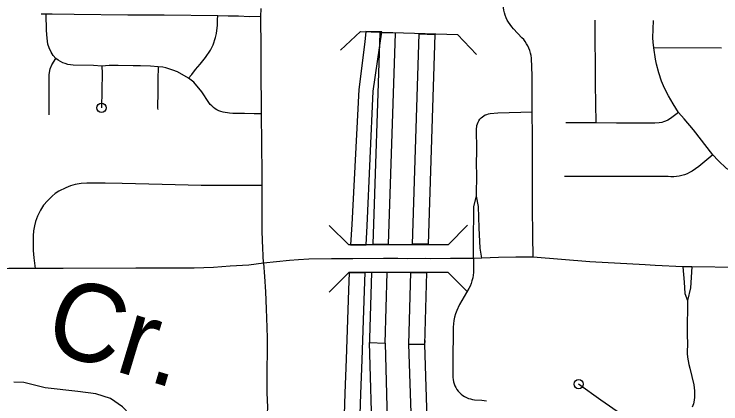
# Model space of a CAD drawing. Extents: x -19 to 366, y -4 to 359.
# Drawn here: x 148.008 to 148.735, y 191.556 to 191.956 of the extents above; entities that cross this region are included whole.
import ezdxf

# ---------------------------------------------------------------- set-up
doc = ezdxf.new("R2010")
doc.units = 0
for name, color, linetype in [('R_Exist Surface Annot', 7, 'Continuous'), ('R_Striping', 7, 'Continuous'), ('R_Temp Easement', 7, 'Continuous'), ('R_Water', 7, 'Continuous'), ('Sheet Fence', 7, 'Continuous')]:
    doc.layers.add(name, color=color, linetype=linetype)

msp = doc.modelspace()

# ---------------------------------------------------------------- linework, layer by layer
at = {"layer": 'R_Exist Surface Annot'}
for points in [[(148.36937, 191.93862), (148.36842, 191.92812), (148.36236, 191.87892), (148.355, 191.74007), (148.35373, 191.71898), (148.36968, 191.71906)], [(148.36968, 191.71906), (148.37086, 191.73872), (148.37717, 191.87716), (148.38589, 191.9381), (148.36937, 191.93862)], [(148.39986, 191.93674), (148.38377, 191.9372), (148.37671, 191.71979)], [(148.37671, 191.71979), (148.39282, 191.71999), (148.39986, 191.93674)], [(148.41745, 191.71979), (148.42447, 191.93606), (148.44057, 191.93562)], [(148.44057, 191.93562), (148.43356, 191.71991), (148.41745, 191.71979)], [(148.34905, 191.52182), (148.34743, 191.54425), (148.34816, 191.5665), (148.34944, 191.6015), (148.35197, 191.67247), (148.35267, 191.69057), (148.36859, 191.69065)], [(148.36859, 191.69065), (148.36787, 191.67188), (148.36534, 191.60092), (148.36406, 191.56595), (148.36336, 191.54456), (148.36491, 191.52296)], [(148.37329, 191.61855), (148.38924, 191.61798), (148.39145, 191.69068)], [(148.39145, 191.69068), (148.37534, 191.69065), (148.3733, 191.62271)], [(148.42993, 191.61654), (148.41384, 191.61711), (148.41573, 191.69077), (148.43183, 191.69057)], [(148.43183, 191.69057), (148.42993, 191.61654)], [(148.3733, 191.62271), (148.37329, 191.61855)], [(148.37329, 191.61855), (148.38924, 191.61798), (148.39214, 191.513), (148.3951, 191.45275)], [(148.39606, 191.4382), (148.38023, 191.46937), (148.37806, 191.47535), (148.37623, 191.51249), (148.37329, 191.61855)], [(148.43946, 191.38579), (148.43406, 191.39036), (148.42231, 191.40244), (148.41876, 191.45182), (148.41809, 191.48566), (148.41384, 191.61711)], [(148.41384, 191.61711), (148.42993, 191.61654), (148.434, 191.48584), (148.43466, 191.45255), (148.43946, 191.38579)], [(148.43008, 191.62069), (148.43008, 191.6186)]]:
    msp.add_lwpolyline(points, dxfattribs=at)
at = {"layer": 'R_Striping'}
for points in [[(148.54085, 191.85587), (148.54071, 191.89298), (148.54002, 191.91126), (148.53964, 191.91386), (148.53909, 191.91642), (148.53833, 191.91893), (148.5374, 191.92138), (148.53629, 191.92376), (148.53501, 191.92604), (148.53357, 191.92823), (148.53195, 191.9303), (148.53021, 191.93225), (148.52141, 191.94135), (148.51971, 191.94335), (148.51628, 191.94813), (148.51496, 191.95043), (148.51382, 191.95282), (148.51287, 191.95529), (148.51208, 191.95783), (148.51151, 191.96042), (148.51114, 191.96304), (148.51097, 191.96569), (148.51073, 191.97356)], [(148.26158, 191.9539), (148.26187, 191.96227)], [(148.04059, 191.95634), (148.03537, 191.95648)], [(148.21724, 191.95476), (148.16183, 191.95532), (148.12445, 191.9554), (148.06946, 191.95622), (148.04664, 191.95646), (148.04059, 191.95634)], [(148.05052, 191.91072), (148.04777, 191.91401), (148.04559, 191.91727), (148.04363, 191.92183), (148.04219, 191.92569), (148.0417, 191.92868), (148.0414, 191.9316), (148.04097, 191.93954), (148.04059, 191.95634)], [(148.18695, 191.89062), (148.19032, 191.89445), (148.19416, 191.89965), (148.19902, 191.90515), (148.20434, 191.91185), (148.20954, 191.91939), (148.21224, 191.92476), (148.2149, 191.93258), (148.21577, 191.93672), (148.21685, 191.94503), (148.21697, 191.95111), (148.21724, 191.95476)], [(148.26158, 191.9539), (148.24974, 191.95371), (148.23843, 191.95426), (148.22789, 191.95429), (148.21724, 191.95476)], [(148.26209, 191.85388), (148.26223, 191.86649), (148.26183, 191.88941), (148.26183, 191.92084), (148.26158, 191.9539)], [(148.60644, 191.84458), (148.60593, 191.88454), (148.60567, 191.95025)], [(148.66609, 191.9217), (148.66527, 191.92759), (148.66495, 191.93193), (148.66541, 191.94997)], [(148.69145, 191.8552), (148.68571, 191.86423), (148.68095, 191.87239), (148.67694, 191.88031), (148.67388, 191.88759), (148.67092, 191.89623), (148.6686, 191.905), (148.66759, 191.91013), (148.66609, 191.9217)], [(148.73567, 191.9216), (148.66609, 191.9217)], [(148.04358, 191.85302), (148.04346, 191.89425), (148.04449, 191.9003), (148.04626, 191.90428), (148.05052, 191.91072)], [(148.09793, 191.90298), (148.08936, 191.90364), (148.06813, 191.90394), (148.0654, 191.90424), (148.06273, 191.90477), (148.06011, 191.90553), (148.05754, 191.90652), (148.05509, 191.90771), (148.05273, 191.90912), (148.05052, 191.91072)], [(148.09793, 191.90298), (148.09801, 191.89567), (148.09739, 191.8601)], [(148.15582, 191.90215), (148.148, 191.90312), (148.13764, 191.90341), (148.12992, 191.90329), (148.11466, 191.90357), (148.10531, 191.90355), (148.09793, 191.90298)], [(148.15582, 191.90215), (148.15552, 191.8892), (148.15544, 191.876), (148.15505, 191.86122), (148.15517, 191.85973), (148.15552, 191.85842)], [(148.18695, 191.89062), (148.17558, 191.89696), (148.17098, 191.8989), (148.16359, 191.9013), (148.16044, 191.90192), (148.15582, 191.90215)], [(148.26209, 191.85388), (148.25446, 191.85389), (148.24471, 191.85433), (148.23245, 191.85431), (148.22908, 191.85444), (148.22249, 191.85552), (148.22033, 191.85615), (148.21825, 191.85697), (148.21625, 191.85797), (148.21435, 191.85915), (148.21258, 191.86051), (148.21092, 191.86201), (148.20941, 191.86366), (148.20805, 191.86545), (148.20073, 191.87665), (148.19229, 191.88645), (148.18695, 191.89062)], [(148.48353, 191.76925), (148.48359, 191.79259), (148.48334, 191.8008), (148.48364, 191.81773), (148.48324, 191.8373), (148.48388, 191.84199), (148.48438, 191.84369), (148.48504, 191.84533), (148.48592, 191.84688), (148.48694, 191.84833), (148.48811, 191.84965), (148.48945, 191.85083), (148.49088, 191.85186), (148.49244, 191.85272), (148.49408, 191.8534), (148.49577, 191.85389), (148.49752, 191.85419), (148.50547, 191.8551), (148.54085, 191.85587)], [(148.54171, 191.70634), (148.54127, 191.72871), (148.54107, 191.75763), (148.54087, 191.79212), (148.54102, 191.83065), (148.54085, 191.85587)], [(148.69145, 191.8552), (148.68309, 191.84911), (148.68016, 191.84733), (148.67784, 191.84624), (148.67604, 191.8456), (148.67409, 191.84511), (148.67145, 191.84468), (148.66684, 191.84435), (148.6596, 191.84425), (148.64389, 191.84428), (148.62757, 191.84431), (148.60644, 191.84458)], [(148.7266, 191.81184), (148.70674, 191.83738), (148.69714, 191.8489), (148.69145, 191.8552)], [(148.26266, 191.78008), (148.26277, 191.79226), (148.26209, 191.85388)], [(148.60644, 191.84458), (148.57546, 191.8446)], [(148.7266, 191.81184), (148.71218, 191.79987), (148.70532, 191.79479), (148.7028, 191.79346), (148.7002, 191.7923), (148.69753, 191.79132), (148.69481, 191.79052), (148.69203, 191.78991), (148.68923, 191.78948), (148.68639, 191.78924), (148.68355, 191.78919), (148.68071, 191.78933), (148.6422, 191.7893), (148.6269, 191.78929), (148.58447, 191.78954), (148.57413, 191.78948)], [(148.80136, 191.80883), (148.7898, 191.80166), (148.77977, 191.79596), (148.77732, 191.79478), (148.77479, 191.79377), (148.77218, 191.79294), (148.76953, 191.7923), (148.76684, 191.79185), (148.76412, 191.7916), (148.7614, 191.79153), (148.75867, 191.79166), (148.75597, 191.79198), (148.7533, 191.79249), (148.75065, 191.79319), (148.74806, 191.79408), (148.74557, 191.79515), (148.74314, 191.79639), (148.7408, 191.7978), (148.73226, 191.80605), (148.7266, 191.81184)], [(148.26266, 191.78008), (148.19985, 191.78029), (148.15981, 191.78137), (148.11865, 191.78213), (148.10118, 191.78264), (148.09151, 191.78273), (148.08245, 191.78261), (148.07633, 191.78219), (148.07041, 191.78128), (148.0655, 191.77996), (148.06068, 191.77791), (148.05347, 191.7742), (148.04975, 191.77184), (148.04675, 191.76932), (148.04176, 191.76439), (148.03789, 191.75979), (148.03468, 191.75484), (148.03324, 191.75214), (148.03158, 191.74853), (148.0296, 191.74332), (148.02841, 191.73884), (148.02755, 191.73348), (148.02716, 191.72829), (148.02699, 191.71889), (148.02711, 191.71331), (148.02779, 191.70584), (148.02902, 191.69485)], [(148.26427, 191.70018), (148.26314, 191.7236), (148.26285, 191.73341), (148.26266, 191.78008)], [(148.48033, 191.70521), (148.48016, 191.72025), (148.48049, 191.75842), (148.48353, 191.76925)], [(148.48873, 191.70541), (148.48709, 191.71578), (148.48625, 191.73681), (148.48555, 191.75853), (148.48353, 191.76925)], [(148.3878, 191.70495), (148.35612, 191.70479), (148.33421, 191.70488), (148.31095, 191.70426), (148.30007, 191.70372), (148.29104, 191.70306), (148.26427, 191.70018)], [(148.39637, 191.70505), (148.3878, 191.70495)], [(148.41267, 191.70488), (148.40251, 191.70499), (148.39637, 191.70505)], [(148.48033, 191.70521), (148.45677, 191.70493), (148.436, 191.70492), (148.43081, 191.70506), (148.41267, 191.70488)], [(148.48033, 191.70521), (148.48039, 191.69366), (148.48029, 191.69077), (148.47997, 191.68789), (148.47946, 191.68504), (148.47876, 191.68223), (148.4779, 191.67947), (148.47682, 191.67678), (148.4756, 191.67417), (148.466, 191.65785), (148.46443, 191.65479), (148.46403, 191.65388), (148.46301, 191.65151), (148.46185, 191.64821), (148.46091, 191.64484), (148.46019, 191.64141), (148.45972, 191.63794), (148.45947, 191.63445), (148.45919, 191.59703), (148.45916, 191.59335), (148.45908, 191.58264), (148.45931, 191.58048), (148.45973, 191.57835), (148.46034, 191.57626), (148.46111, 191.57423), (148.46209, 191.57229), (148.46324, 191.57043), (148.46452, 191.56869), (148.46596, 191.56707), (148.46755, 191.56558), (148.46927, 191.56425), (148.47111, 191.56307), (148.47303, 191.56206), (148.47502, 191.56122), (148.4771, 191.56057), (148.47922, 191.56011), (148.48139, 191.55983), (148.48905, 191.55939), (148.4936, 191.55853)], [(148.48873, 191.70541), (148.48033, 191.70521)], [(148.54171, 191.70634), (148.52389, 191.70656), (148.50614, 191.7061), (148.48873, 191.70541)], [(148.69561, 191.69661), (148.6672, 191.69781), (148.65683, 191.69843), (148.60022, 191.70182), (148.54171, 191.70634)], [(148.02902, 191.69485), (148.00197, 191.69481), (147.98729, 191.69452), (147.94642, 191.69449), (147.90541, 191.69577), (147.86268, 191.69568), (147.83192, 191.69657), (147.81669, 191.69566), (147.72684, 191.69534), (147.69593, 191.69549)], [(148.26427, 191.70018), (148.24907, 191.69838), (148.23002, 191.69727), (148.21282, 191.6959), (148.19295, 191.69508), (148.13277, 191.69508), (148.05791, 191.69473), (148.02902, 191.69485)], [(148.26427, 191.70018), (148.26527, 191.68654), (148.26615, 191.67076), (148.267, 191.65341), (148.26767, 191.63412), (148.26781, 191.62322), (148.26758, 191.57703), (148.26771, 191.56697), (148.26816, 191.55204), (148.2681, 191.54614), (148.2679, 191.53052), (148.26731, 191.51396)], [(148.69561, 191.69661), (148.69724, 191.68087), (148.6979, 191.66904), (148.70041, 191.66194)], [(148.70489, 191.6966), (148.69561, 191.69661)], [(148.70489, 191.6966), (148.70363, 191.67479), (148.70041, 191.66194)], [(148.80028, 191.69528), (148.70489, 191.6966)], [(148.70041, 191.66194), (148.70019, 191.62891), (148.70042, 191.61505), (148.70027, 191.61121), (148.70036, 191.60738), (148.70067, 191.60356), (148.70121, 191.59976), (148.70196, 191.596), (148.70295, 191.59229), (148.70697, 191.57508), (148.70751, 191.57195), (148.70784, 191.56879), (148.70791, 191.56561), (148.70777, 191.56244), (148.70737, 191.55929), (148.7066, 191.55561), (148.70552, 191.55202)], [(148.63264, 191.54451), (148.61135, 191.55932), (148.58855, 191.57586)]]:
    msp.add_lwpolyline(points, dxfattribs=at)
for centre in [(148.09739, 191.8601), (148.58855, 191.57586)]:
    msp.add_circle(centre, 0.00473, dxfattribs=at)
at = {"layer": 'R_Temp Easement'}
msp.add_lwpolyline([(148.36119, 191.47521), (148.34435, 191.47147), (148.31026, 191.46967), (148.27037, 191.45872), (148.25353, 191.45706), (148.23609, 191.45805), (148.22813, 191.45761), (148.21887, 191.45563), (148.2001, 191.45643), (148.18166, 191.46329), (148.16948, 191.46982), (148.16376, 191.47395), (148.15686, 191.483), (148.14394, 191.50811), (148.13985, 191.52135), (148.13156, 191.53797), (148.12695, 191.54438), (148.11892, 191.55266), (148.10653, 191.56109), (148.09171, 191.56571), (148.07293, 191.5684), (148.03955, 191.57191), (148.01734, 191.57742), (148.0071, 191.5779)], dxfattribs=at)
at = {"layer": 'R_Water'}
for points in [[(148.36402, 191.93878), (148.34331, 191.91933)], [(148.36402, 191.93878), (148.46392, 191.93566)], [(148.48337, 191.91495), (148.46392, 191.93566)], [(148.33187, 191.73913), (148.35193, 191.71901)], [(148.45413, 191.71914), (148.4742, 191.73924)], [(148.41253, 191.71909), (148.38773, 191.71916), (148.35611, 191.719), (148.35193, 191.71901)], [(148.45413, 191.71914), (148.43619, 191.71912), (148.43093, 191.71927), (148.41253, 191.71909)], [(148.35189, 191.6906), (148.33177, 191.67054)], [(148.38788, 191.69075), (148.35613, 191.69059), (148.35189, 191.6906)], [(148.45415, 191.69073), (148.43581, 191.69071), (148.43068, 191.69086), (148.41281, 191.69068), (148.38788, 191.69075)], [(148.47425, 191.67065), (148.45415, 191.69073)]]:
    msp.add_lwpolyline(points, dxfattribs=at)
at = {"layer": 'Sheet Fence'}
for points in [[(154.11585, 1.87092), (153.9063, 10.48743), (153.69602, 19.10409), (153.48501, 27.72087), (153.27327, 36.3378), (153.0608, 44.95486), (152.84759, 53.57206), (152.63366, 62.1894), (152.419, 70.80688), (152.20362, 79.42449), (151.98751, 88.04225), (151.77068, 96.66014), (151.55312, 105.27817), (151.33484, 113.89634), (151.11584, 122.51465), (150.89612, 131.13311), (150.67568, 139.7517), (150.45452, 148.37043), (150.23264, 156.98931), (150.01005, 165.60832), (149.78674, 174.22748), (149.56272, 182.84677), (149.33799, 191.46621), (149.11254, 200.0858), (148.88638, 208.70552), (148.65952, 217.32539), (148.43194, 225.9454), (148.20366, 234.56555), (147.97466, 243.18584), (147.74497, 251.80628), (147.51457, 260.42687), (147.28346, 269.04759), (147.05165, 277.66846), (146.81914, 286.28948), (146.58593, 294.91064), (146.35202, 303.53194), (146.11742, 312.15339), (145.88211, 320.77499), (145.64611, 329.39673), (145.40941, 338.01861), (145.17202, 346.64065)], [(0, 189.51617), (7.11214, 189.52059), (14.22427, 189.53386), (21.33637, 189.55597), (28.44845, 189.58693), (35.56048, 189.62672), (42.67245, 189.67537), (49.78436, 189.73285), (56.89619, 189.79918), (64.00793, 189.87436), (71.11958, 189.95838), (78.23111, 190.05124), (85.34253, 190.15294), (92.45381, 190.26349), (99.56495, 190.38288), (106.67593, 190.51112), (113.78675, 190.6482), (120.89739, 190.79412), (128.00785, 190.94888), (135.11811, 191.11248), (142.22816, 191.28493), (149.33799, 191.46621), (156.44759, 191.65634), (163.55694, 191.85531), (170.66605, 192.06312), (177.77489, 192.27977), (184.88345, 192.50526), (191.99173, 192.73959), (199.09971, 192.98276), (206.20739, 193.23477), (213.31474, 193.49561), (220.42177, 193.7653), (227.52845, 194.04382), (234.63479, 194.33118), (241.74076, 194.62738), (248.84635, 194.93241), (255.95157, 195.24628), (263.05638, 195.56898), (270.16079, 195.90052), (277.26478, 196.24089), (284.36834, 196.5901), (291.47147, 196.94814), (298.57414, 197.31501), (305.67635, 197.69072), (312.77809, 198.07525), (319.87934, 198.46862), (326.9801, 198.87082), (334.08035, 199.28185), (341.18009, 199.7017)]]:
    msp.add_spline(points, degree=3, dxfattribs=at)

# ---------------------------------------------------------------- texts
at = {"layer": 'R_Temp Easement'}
msp.add_text('Cr.', height=0.08, rotation=343.1845, dxfattribs=at).set_placement((148.03543, 191.61232))

doc.saveas('drawing.dxf')
